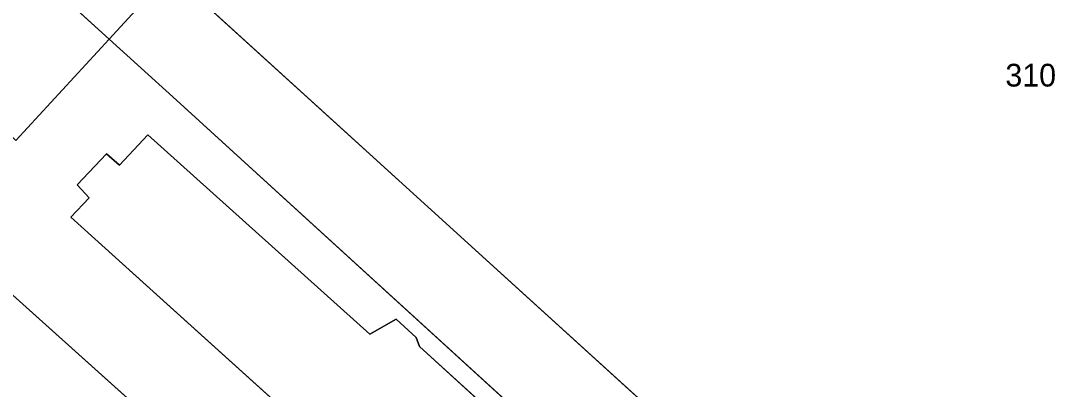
# Model space of a CAD drawing. Extents: x -689422 to -685210, y -987725 to -982160.
# Drawn here: x -685661.7 to -685584.3, y -986587.8 to -986560.3 of the extents above; entities that cross this region are included whole.
import ezdxf

# ---------------------------------------------------------------- set-up
doc = ezdxf.new("R2010")
doc.units = 0
for name, color, linetype in [('KN_Hranice_parcel', 7, 'Continuous'), ('KN_Parcelni cisla', 7, 'Continuous'), ('KN_Polygon parcely', 7, 'Continuous'), ('KN_POZEMKY_OSTATNI PLOCHA', 7, 'Continuous'), ('KN_VYUZITI_17_ostatni plocha_ostatni komunikace', 7, 'Continuous'), ('KN_VYUZITI_23_ostatni plocha_manipulacni plocha', 7, 'Continuous'), ('KN_VYUZITI_26_ostatni plocha_jina plocha', 7, 'Continuous')]:
    doc.layers.add(name, color=color, linetype=linetype)

msp = doc.modelspace()

# ---------------------------------------------------------------- linework, layer by layer
at = {"layer": 'KN_Hranice_parcel'}
for p, q in [((-685650.49, -986556.69), (-685655.06, -986561.66)), ((-685606.24, -986596.87), (-685650.49, -986556.69)), ((-685662.04, -986569.25), (-685655.06, -986561.66))]:
    msp.add_line(p, q, dxfattribs=at)
for points in [[(-685692.86, -986537.28), (-685687.69, -986537.65), (-685680.27, -986540.22), (-685672.73, -986545.63), (-685655.06, -986561.66)], [(-685655.06, -986561.66), (-685650.02, -986566.23), (-685599.95, -986611.86), (-685599.05, -986614.99), (-685598.92, -986617.89)], [(-685656.54, -986573.54), (-685657.45, -986572.56), (-685655.24, -986570.23), (-685654.29, -986571.08), (-685652.15, -986568.83), (-685635.55, -986583.73), (-685633.6, -986582.6), (-685632.1, -986583.96), (-685631.84, -986584.65), (-685615.6, -986599.43), (-685618.36, -986602.44), (-685617.12, -986603.57), (-685620.7, -986607.52), (-685622.72, -986605.69), (-685623.39, -986606.41), (-685638.81, -986592.31), (-685641.27, -986590), (-685657.92, -986574.98), (-685656.54, -986573.54)], [(-685662.97, -986580.17), (-685648.46, -986593.18), (-685656.02, -986601.85), (-685670.63, -986588.54), (-685662.97, -986580.17)]]:
    msp.add_lwpolyline(points, dxfattribs=at)
at = {"layer": 'KN_Polygon parcely'}
for points in [[(-685604.05, -986594.78), (-685599.47, -986589.68), (-685592.16, -986596.4), (-685596.72, -986601.42), (-685598.49, -986603.91), (-685575.38, -986624.9), (-685571.87, -986626.78), (-685566.68, -986628.06), (-685561.93, -986627.97), (-685557.52, -986626.7), (-685539.75, -986607.38), (-685528.7, -986594.86), (-685526.58, -986591.42), (-685526.31, -986586.53), (-685528.43, -986582.18), (-685614.24, -986503.96), (-685618.73, -986504.65), (-685622.23, -986507.05), (-685655.64, -986544.63), (-685658.84, -986549.13), (-685650.49, -986556.69), (-685606.24, -986596.87)], [(-685662.04, -986569.25), (-685655.06, -986561.66), (-685672.73, -986545.63), (-685680.27, -986540.22), (-685687.69, -986537.65), (-685692.86, -986537.28), (-685693.61, -986538.78)], [(-685656.54, -986573.54), (-685657.92, -986574.98), (-685641.27, -986590), (-685638.81, -986592.31), (-685623.39, -986606.41), (-685622.72, -986605.69), (-685620.7, -986607.52), (-685617.12, -986603.57), (-685618.36, -986602.44), (-685615.6, -986599.43), (-685631.84, -986584.65), (-685632.1, -986583.96), (-685633.6, -986582.6), (-685635.55, -986583.73), (-685652.15, -986568.83), (-685654.29, -986571.08), (-685655.24, -986570.23), (-685657.45, -986572.56)], [(-685656.54, -986573.54), (-685657.45, -986572.56), (-685655.24, -986570.23), (-685654.29, -986571.08), (-685652.15, -986568.83), (-685635.55, -986583.73), (-685633.6, -986582.6), (-685632.1, -986583.96), (-685631.84, -986584.65), (-685615.6, -986599.43), (-685618.36, -986602.44), (-685617.12, -986603.57), (-685620.7, -986607.52), (-685622.72, -986605.69), (-685623.39, -986606.41), (-685638.81, -986592.31), (-685641.27, -986590), (-685657.92, -986574.98)], [(-685662.97, -986580.17), (-685670.63, -986588.54), (-685656.02, -986601.85), (-685648.46, -986593.18)], [(-685662.97, -986580.17), (-685648.46, -986593.18), (-685656.02, -986601.85), (-685670.63, -986588.54)]]:
    msp.add_lwpolyline(points, close=True, dxfattribs=at)
for points in [[(-685672.73, -986545.63), (-685655.06, -986561.66), (-685650.49, -986556.69)], [(-685577.53, -986716.79), (-685572.07, -986712.6), (-685562.07, -986705.25), (-685559.27, -986702.88), (-685528.11, -986668.5), (-685527.94, -986668.31), (-685555.09, -986643.32), (-685562.04, -986637.01), (-685575.38, -986624.9), (-685598.49, -986603.91), (-685606.24, -986596.87), (-685650.49, -986556.69), (-685655.06, -986561.66), (-685650.02, -986566.23)], [(-685583.32, -986627.02), (-685585.15, -986626.14), (-685587.12, -986626.14), (-685589.43, -986626.56), (-685593.88, -986631.46), (-685597.13, -986635.17), (-685606.75, -986626.41), (-685603.37, -986622.79), (-685598.92, -986617.89), (-685599.05, -986614.99), (-685599.95, -986611.86), (-685650.02, -986566.23), (-685655.06, -986561.66), (-685662.04, -986569.25)], [(-685650.02, -986566.23), (-685599.95, -986611.86)]]:
    msp.add_lwpolyline(points, dxfattribs=at)
at = {"layer": 'KN_POZEMKY_OSTATNI PLOCHA'}
for p, q in [((-685672.73, -986545.63), (-685655.06, -986561.66)), ((-685655.06, -986561.66), (-685672.73, -986545.63)), ((-685655.06, -986561.66), (-685650.49, -986556.69)), ((-685650.49, -986556.69), (-685655.06, -986561.66)), ((-685606.24, -986596.87), (-685650.49, -986556.69)), ((-685650.49, -986556.69), (-685606.24, -986596.87)), ((-685662.04, -986569.25), (-685655.06, -986561.66)), ((-685655.06, -986561.66), (-685662.04, -986569.25)), ((-685655.06, -986561.66), (-685650.02, -986566.23)), ((-685650.02, -986566.23), (-685655.06, -986561.66)), ((-685650.02, -986566.23), (-685599.95, -986611.86)), ((-685599.95, -986611.86), (-685650.02, -986566.23)), ((-685652.15, -986568.83), (-685654.29, -986571.08)), ((-685654.29, -986571.08), (-685652.15, -986568.83)), ((-685635.55, -986583.73), (-685652.15, -986568.83)), ((-685652.15, -986568.83), (-685635.55, -986583.73)), ((-685655.24, -986570.23), (-685657.45, -986572.56)), ((-685657.45, -986572.56), (-685655.24, -986570.23)), ((-685654.29, -986571.08), (-685655.24, -986570.23)), ((-685655.24, -986570.23), (-685654.29, -986571.08)), ((-685657.45, -986572.56), (-685656.54, -986573.54)), ((-685656.54, -986573.54), (-685657.45, -986572.56)), ((-685656.54, -986573.54), (-685657.92, -986574.98)), ((-685657.92, -986574.98), (-685656.54, -986573.54)), ((-685657.92, -986574.98), (-685641.27, -986590)), ((-685641.27, -986590), (-685657.92, -986574.98)), ((-685648.46, -986593.18), (-685662.97, -986580.17)), ((-685662.97, -986580.17), (-685648.46, -986593.18)), ((-685633.6, -986582.6), (-685635.55, -986583.73)), ((-685635.55, -986583.73), (-685633.6, -986582.6)), ((-685632.1, -986583.96), (-685633.6, -986582.6)), ((-685633.6, -986582.6), (-685632.1, -986583.96)), ((-685631.84, -986584.65), (-685632.1, -986583.96)), ((-685632.1, -986583.96), (-685631.84, -986584.65)), ((-685615.6, -986599.43), (-685631.84, -986584.65)), ((-685631.84, -986584.65), (-685615.6, -986599.43))]:
    msp.add_line(p, q, dxfattribs=at)
at = {"layer": 'KN_VYUZITI_17_ostatni plocha_ostatni komunikace'}
for p, q in [((-685655.06, -986561.66), (-685672.73, -986545.63)), ((-685655.06, -986561.66), (-685650.49, -986556.69)), ((-685650.49, -986556.69), (-685655.06, -986561.66)), ((-685650.49, -986556.69), (-685606.24, -986596.87)), ((-685650.02, -986566.23), (-685655.06, -986561.66)), ((-685599.95, -986611.86), (-685650.02, -986566.23))]:
    msp.add_line(p, q, dxfattribs=at)
at = {"layer": 'KN_VYUZITI_23_ostatni plocha_manipulacni plocha'}
for p, q in [((-685672.73, -986545.63), (-685655.06, -986561.66)), ((-685606.24, -986596.87), (-685650.49, -986556.69)), ((-685662.04, -986569.25), (-685655.06, -986561.66)), ((-685655.06, -986561.66), (-685662.04, -986569.25)), ((-685655.06, -986561.66), (-685650.02, -986566.23)), ((-685650.02, -986566.23), (-685599.95, -986611.86)), ((-685652.15, -986568.83), (-685654.29, -986571.08)), ((-685635.55, -986583.73), (-685652.15, -986568.83)), ((-685655.24, -986570.23), (-685657.45, -986572.56)), ((-685654.29, -986571.08), (-685655.24, -986570.23)), ((-685657.45, -986572.56), (-685656.54, -986573.54)), ((-685656.54, -986573.54), (-685657.92, -986574.98)), ((-685657.92, -986574.98), (-685641.27, -986590)), ((-685648.46, -986593.18), (-685662.97, -986580.17)), ((-685633.6, -986582.6), (-685635.55, -986583.73)), ((-685632.1, -986583.96), (-685633.6, -986582.6)), ((-685631.84, -986584.65), (-685632.1, -986583.96)), ((-685615.6, -986599.43), (-685631.84, -986584.65))]:
    msp.add_line(p, q, dxfattribs=at)
at = {"layer": 'KN_VYUZITI_26_ostatni plocha_jina plocha'}
for p, q in [((-685654.29, -986571.08), (-685652.15, -986568.83)), ((-685652.15, -986568.83), (-685635.55, -986583.73)), ((-685657.45, -986572.56), (-685655.24, -986570.23)), ((-685655.24, -986570.23), (-685654.29, -986571.08)), ((-685656.54, -986573.54), (-685657.45, -986572.56)), ((-685657.92, -986574.98), (-685656.54, -986573.54)), ((-685641.27, -986590), (-685657.92, -986574.98)), ((-685662.97, -986580.17), (-685648.46, -986593.18)), ((-685635.55, -986583.73), (-685633.6, -986582.6)), ((-685633.6, -986582.6), (-685632.1, -986583.96)), ((-685632.1, -986583.96), (-685631.84, -986584.65)), ((-685631.84, -986584.65), (-685615.6, -986599.43))]:
    msp.add_line(p, q, dxfattribs=at)

# ---------------------------------------------------------------- texts
at = {"layer": 'KN_Parcelni cisla'}
msp.add_text('310', height=1.7, dxfattribs=at).set_placement((-685588.03, -986565.21))

doc.saveas('drawing.dxf')
